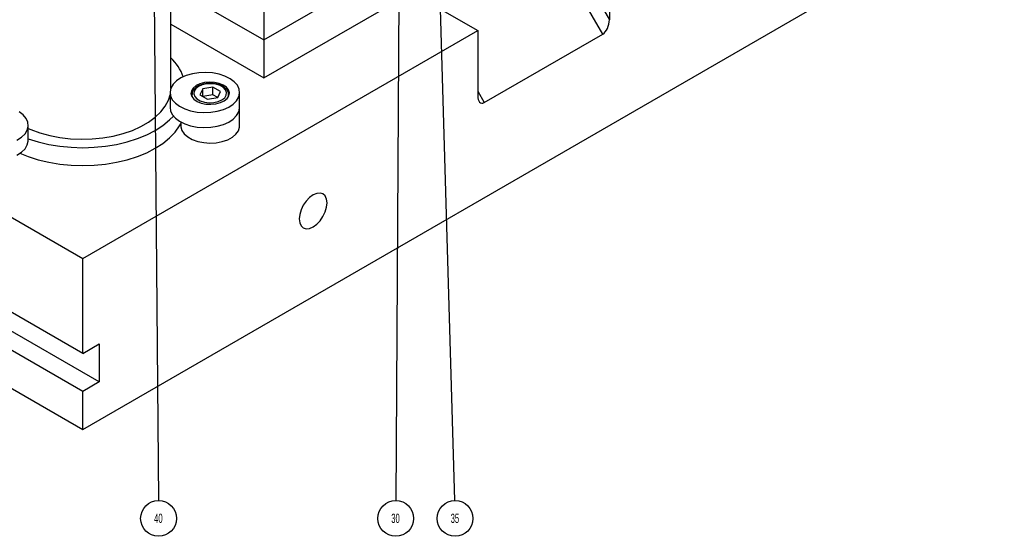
# Model space of a CAD drawing. Header units: inches. Extents: x 1880 to 2363, y -453 to -54.
# Tile 896 of 1056: x 2072.39 to 2082.97, y -77.61 to -72.06. Entities that reach past the tile are written whole.
import ezdxf

# ---------------------------------------------------------------- set-up
doc = ezdxf.new("R2010")
doc.units = ezdxf.units.IN
doc.header["$LTSCALE"] = 0.5
doc.header["$MEASUREMENT"] = 0
for name, color, linetype in [('DIE-M-S', 8, 'Continuous'), ('DIE-M-S3', 8, 'Continuous'), ('DSS-M-S', 53, 'Continuous'), ('SID-M-S', 105, 'Continuous'), ('SVD-M-S', 8, 'Continuous')]:
    doc.layers.add(name, color=color, linetype=linetype)
doc.styles.add('SLDTEXTSTYLE0', font='TXT', dxfattribs={"width": 0.595745})

msp = doc.modelspace()

# ---------------------------------------------------------------- linework, layer by layer
at = {"layer": 'DIE-M-S', "linetype": 'Continuous', "lineweight": 25}
for p, q in [((2075.01687, -72.27497), (2076.87065, -71.20481)), ((2075.01687, -71.45843), (2075.01687, -72.27497)), ((2074.01721, -71.69788), (2075.01687, -72.27497))]:
    msp.add_line(p, q, dxfattribs=at)
at = {"layer": 'DIE-M-S3', "linetype": 'Continuous', "lineweight": 25}
for p, q in [((2075.01687, -72.68324), (2078.8706, -70.45853)), ((2075.01687, -72.27497), (2076.87065, -71.20481)), ((2074.01721, -71.69788), (2075.01687, -72.27497)), ((2074.01721, -72.10615), (2075.01687, -72.68324)), ((2075.01687, -72.27497), (2075.01687, -72.68324))]:
    msp.add_line(p, q, dxfattribs=at)
at = {"layer": 'DSS-M-S', "linetype": 'Continuous', "lineweight": 25}
for p, q in [((2064.23349, -69.51966), (2073.07233, -74.62221)), ((2073.07233, -75.64289), (2064.23349, -70.54034)), ((2073.07233, -76.45943), (2082.97182, -70.74457)), ((2073.24911, -75.94911), (2064.41027, -70.84656)), ((2073.07233, -76.05116), (2064.23349, -70.94861)), ((2078.65847, -72.21394), (2077.95137, -70.9892)), ((2078.12208, -71.00611), (2078.72918, -72.05765)), ((2064.23349, -71.35688), (2073.07233, -76.45943)), ((2074.01721, -72.79651), (2074.01721, -71.38203)), ((2078.72918, -71.35658), (2078.72918, -72.05765)), ((2076.70786, -71.82251), (2077.31497, -72.17299)), ((2073.07233, -74.62221), (2077.31497, -72.17299)), ((2077.31497, -72.17299), (2077.31497, -72.87405)), ((2077.38568, -72.94871), (2078.65847, -72.21394)), ((2073.99211, -72.9214), (2074.00976, -72.86487)), ((2077.31497, -72.82624), (2077.38568, -72.94871)), ((2073.95856, -72.9857), (2073.99211, -72.9214)), ((2073.85185, -73.10478), (2073.91157, -73.04714)), ((2073.91157, -73.04714), (2073.95856, -72.9857)), ((2073.69806, -73.20523), (2073.78032, -73.15774)), ((2073.78032, -73.15774), (2073.85185, -73.10478)), ((2073.93419, -73.19329), (2074.00573, -73.13509)), ((2074.00573, -73.13509), (2074.04665, -73.0942)), ((2074.11283, -73.19958), (2074.1264, -73.17569)), ((2072.48778, -73.22507), (2072.51459, -73.23682)), ((2072.51459, -73.23682), (2072.61255, -73.27305)), ((2072.61255, -73.27305), (2072.71747, -73.30205)), ((2073.40005, -73.30812), (2073.50647, -73.281)), ((2073.50647, -73.281), (2073.60632, -73.24652)), ((2073.60632, -73.24652), (2073.69806, -73.20523)), ((2073.65882, -73.33535), (2073.75964, -73.29406)), ((2073.75964, -73.29406), (2073.85182, -73.2465)), ((2073.85182, -73.2465), (2073.93419, -73.19329)), ((2074.00573, -73.32797), (2074.06552, -73.26551)), ((2074.06552, -73.26551), (2074.11283, -73.19958)), ((2072.48778, -73.33606), (2072.59403, -73.36987)), ((2072.59403, -73.36987), (2072.70824, -73.39718)), ((2072.70824, -73.39718), (2072.82703, -73.41694)), ((2072.71747, -73.30205), (2072.82778, -73.3234)), ((2072.82778, -73.3234), (2072.94179, -73.33675)), ((2072.94179, -73.33675), (2073.05778, -73.34192)), ((2073.05778, -73.34192), (2073.17399, -73.33882)), ((2073.17399, -73.33882), (2073.28866, -73.32749)), ((2073.28866, -73.32749), (2073.40005, -73.30812)), ((2073.31763, -73.41694), (2073.43642, -73.39718)), ((2073.43642, -73.39718), (2073.55063, -73.36987)), ((2073.55063, -73.36987), (2073.65882, -73.33535)), ((2073.85182, -73.43939), (2073.93419, -73.38617)), ((2073.93419, -73.38617), (2074.00573, -73.32797)), ((2072.39766, -73.49267), (2072.48584, -73.52824)), ((2072.82703, -73.41694), (2072.9489, -73.42889)), ((2072.9489, -73.42889), (2073.07233, -73.43289)), ((2073.07233, -73.43289), (2073.19575, -73.42889)), ((2073.19575, -73.42889), (2073.31763, -73.41694)), ((2073.65882, -73.52824), (2073.75964, -73.48694)), ((2073.75964, -73.48694), (2073.85182, -73.43939)), ((2072.48584, -73.52824), (2072.59403, -73.56276)), ((2072.59403, -73.56276), (2072.70824, -73.59007)), ((2072.70824, -73.59007), (2072.82703, -73.60982)), ((2072.82703, -73.60982), (2072.9489, -73.62178)), ((2073.19575, -73.62178), (2073.31763, -73.60982)), ((2073.31763, -73.60982), (2073.43642, -73.59007)), ((2073.43642, -73.59007), (2073.55063, -73.56276)), ((2073.55063, -73.56276), (2073.65882, -73.52824)), ((2072.9489, -73.62178), (2073.07233, -73.62578)), ((2073.07233, -73.62578), (2073.19575, -73.62178)), ((2075.58581, -73.92344), (2075.5472, -73.93986)), ((2075.62178, -73.91988), (2075.58581, -73.92344)), ((2075.65268, -73.92942), (2075.62178, -73.91988)), ((2075.67638, -73.95141), (2075.65268, -73.92942)), ((2075.47262, -74.00599), (2075.44173, -74.0512)), ((2075.5086, -73.96801), (2075.47262, -74.00599)), ((2075.5472, -73.93986), (2075.5086, -73.96801)), ((2075.69128, -73.98435), (2075.67638, -73.95141)), ((2075.69637, -74.026), (2075.69128, -73.98435)), ((2075.69128, -74.07351), (2075.69637, -74.026)), ((2075.41802, -74.10056), (2075.40312, -74.1507)), ((2075.44173, -74.0512), (2075.41802, -74.10056)), ((2075.65268, -74.17302), (2075.67638, -74.12366)), ((2075.67638, -74.12366), (2075.69128, -74.07351)), ((2075.40312, -74.1507), (2075.39804, -74.19822)), ((2075.39804, -74.19822), (2075.40312, -74.23987)), ((2075.40312, -74.23987), (2075.41802, -74.27281)), ((2075.58581, -74.2562), (2075.62178, -74.21822)), ((2075.62178, -74.21822), (2075.65268, -74.17302)), ((2075.41802, -74.27281), (2075.44173, -74.2948)), ((2075.44173, -74.2948), (2075.47262, -74.30434)), ((2075.47262, -74.30434), (2075.5086, -74.30078)), ((2075.5086, -74.30078), (2075.5472, -74.28436)), ((2075.5472, -74.28436), (2075.58581, -74.2562)), ((2073.07233, -75.64289), (2073.07233, -74.62221)), ((2073.07233, -75.64289), (2073.24911, -75.54084)), ((2073.24911, -75.54084), (2073.24911, -75.94911)), ((2073.24911, -75.94911), (2073.07233, -76.05116)), ((2073.07233, -76.45943), (2073.07233, -76.05116))]:
    msp.add_line(p, q, dxfattribs=at)
msp.add_arc((2073.66926, -72.84916), 0.51555, 20.31436, 47.553151, dxfattribs=at)
for centre, start_param, end_param in [((2078.65847, -72.09847), 3.61917435, 5.18997068), ((2077.38568, -72.83323), 2.04837802, 3.61917435)]:
    msp.add_ellipse(centre, major_axis=(0.0325, 0.12132), ratio=0.51763809, start_param=start_param, end_param=end_param, dxfattribs=at)
at = {"layer": 'SID-M-S'}
for p, q in [((2076.476, -70.72888), (2076.43529, -77.22361)), ((2076.89383, -71.36159), (2077.06636, -77.22369)), ((2073.8361, -71.57996), (2073.8852, -77.22362))]:
    msp.add_line(p, q, dxfattribs=at)
for centre in [(2073.88687, -77.41598), (2076.43408, -77.41598), (2077.07202, -77.41598)]:
    msp.add_circle(centre, 0.19237, dxfattribs=at)
at = {"layer": 'SVD-M-S', "linetype": 'Continuous', "lineweight": 25}
for p, q in [((2074.18468, -72.65719), (2074.12673, -72.68313)), ((2074.25027, -72.63828), (2074.18468, -72.65719)), ((2074.32099, -72.62712), (2074.25027, -72.63828)), ((2074.39413, -72.62414), (2074.32099, -72.62712)), ((2074.46687, -72.62945), (2074.39413, -72.62414)), ((2074.53642, -72.64285), (2074.46687, -72.62945)), ((2074.6001, -72.66383), (2074.53642, -72.64285)), ((2074.04233, -72.75185), (2074.01911, -72.792)), ((2074.07867, -72.71509), (2074.04233, -72.75185)), ((2074.12673, -72.68313), (2074.07867, -72.71509)), ((2074.28979, -72.76642), (2074.25858, -72.79183)), ((2074.33133, -72.74653), (2074.28979, -72.76642)), ((2074.35645, -72.75778), (2074.31608, -72.77522)), ((2074.35645, -72.75778), (2074.31608, -72.77522)), ((2074.38036, -72.73354), (2074.33133, -72.74653)), ((2074.4037, -72.74761), (2074.35645, -72.75778)), ((2074.4037, -72.74761), (2074.35645, -72.75778)), ((2074.43355, -72.72831), (2074.38036, -72.73354)), ((2074.454, -72.74553), (2074.4037, -72.74761)), ((2074.454, -72.74553), (2074.4037, -72.74761)), ((2074.48728, -72.7312), (2074.43355, -72.72831)), ((2074.50327, -72.75172), (2074.454, -72.74553)), ((2074.50327, -72.75172), (2074.454, -72.74553)), ((2074.53787, -72.74203), (2074.48728, -72.7312)), ((2074.54753, -72.76567), (2074.50327, -72.75172)), ((2074.54753, -72.76567), (2074.50327, -72.75172)), ((2074.58189, -72.76005), (2074.53787, -72.74203)), ((2074.58319, -72.78625), (2074.54753, -72.76567)), ((2074.58319, -72.78625), (2074.54753, -72.76567)), ((2074.61633, -72.78402), (2074.58189, -72.76005)), ((2074.65547, -72.69158), (2074.6001, -72.66383)), ((2074.70039, -72.72503), (2074.65547, -72.69158)), ((2074.73315, -72.7629), (2074.70039, -72.72503)), ((2074.75249, -72.80373), (2074.73315, -72.7629)), ((2074.00976, -72.83997), (2074.00976, -73.00071)), ((2074.01911, -72.792), (2074.00991, -72.83399)), ((2074.00991, -72.83399), (2074.01507, -72.87621)), ((2074.23983, -72.82103), (2074.23481, -72.85205)), ((2074.23481, -72.85205), (2074.24387, -72.88276)), ((2074.25858, -72.79183), (2074.23983, -72.82103)), ((2074.24451, -72.86362), (2074.24451, -72.88393)), ((2074.24451, -72.86362), (2074.24451, -72.88393)), ((2074.24454, -72.86166), (2074.24462, -72.8675)), ((2074.24454, -72.86166), (2074.24462, -72.8675)), ((2074.24462, -72.8675), (2074.25306, -72.89676)), ((2074.24462, -72.8675), (2074.25306, -72.89676)), ((2074.26824, -72.8258), (2074.26464, -72.85484)), ((2074.26824, -72.8258), (2074.26464, -72.85484)), ((2074.26464, -72.85484), (2074.27536, -72.88329)), ((2074.26464, -72.85484), (2074.27536, -72.88329)), ((2074.28586, -72.79853), (2074.26824, -72.8258)), ((2074.28586, -72.79853), (2074.26824, -72.8258)), ((2074.31608, -72.77522), (2074.28586, -72.79853)), ((2074.31608, -72.77522), (2074.28586, -72.79853)), ((2074.36099, -72.80115), (2074.33158, -72.86453)), ((2074.36099, -72.80115), (2074.33158, -72.86453)), ((2074.33158, -72.86453), (2074.41194, -72.91092)), ((2074.33158, -72.86453), (2074.41194, -72.91092)), ((2074.47077, -72.78417), (2074.36099, -72.80115)), ((2074.47077, -72.78417), (2074.36099, -72.80115)), ((2074.36099, -72.88151), (2074.36099, -72.80115)), ((2074.36099, -72.88151), (2074.36099, -72.80115)), ((2074.47077, -72.86454), (2074.36101, -72.88152)), ((2074.47077, -72.86454), (2074.36101, -72.88152)), ((2074.55114, -72.83056), (2074.47077, -72.78417)), ((2074.47077, -72.86454), (2074.47077, -72.78417)), ((2074.55114, -72.83056), (2074.47077, -72.78417)), ((2074.47077, -72.86454), (2074.47077, -72.78417)), ((2074.5217, -72.89394), (2074.47077, -72.86454)), ((2074.5217, -72.89394), (2074.47077, -72.86454)), ((2074.52172, -72.89394), (2074.55114, -72.83056)), ((2074.52172, -72.89394), (2074.55114, -72.83056)), ((2074.60735, -72.8118), (2074.58319, -72.78625)), ((2074.60735, -72.8118), (2074.58319, -72.78625)), ((2074.59685, -72.89656), (2074.61447, -72.86928)), ((2074.59685, -72.89656), (2074.61447, -72.86928)), ((2074.61807, -72.84025), (2074.60735, -72.8118)), ((2074.61807, -72.84025), (2074.60735, -72.8118)), ((2074.61447, -72.86928), (2074.61807, -72.84025)), ((2074.61447, -72.86928), (2074.61807, -72.84025)), ((2074.63885, -72.81233), (2074.61633, -72.78402)), ((2074.62413, -72.90326), (2074.64288, -72.87405)), ((2074.63718, -72.87524), (2074.63805, -72.86822)), ((2074.63718, -72.87524), (2074.63805, -72.86822)), ((2074.63805, -72.86822), (2074.63821, -72.86362)), ((2074.63805, -72.86822), (2074.63821, -72.86362)), ((2074.63821, -72.88393), (2074.63821, -72.86362)), ((2074.63821, -72.88393), (2074.63821, -72.86362)), ((2074.6479, -72.84304), (2074.63885, -72.81233)), ((2074.64288, -72.87405), (2074.6479, -72.84304)), ((2074.74845, -72.88794), (2074.75765, -72.84595)), ((2074.75765, -72.84595), (2074.75249, -72.80373)), ((2074.75779, -73.00071), (2074.75779, -72.83997)), ((2074.01507, -72.87621), (2074.0344, -72.91704)), ((2074.0344, -72.91704), (2074.06716, -72.95491)), ((2074.06716, -72.95491), (2074.11209, -72.98836)), ((2074.24387, -72.88276), (2074.26639, -72.91106)), ((2074.26639, -72.91106), (2074.30083, -72.93504)), ((2074.27536, -72.88329), (2074.29953, -72.90884)), ((2074.27536, -72.88329), (2074.29953, -72.90884)), ((2074.29953, -72.90884), (2074.33519, -72.92942)), ((2074.29953, -72.90884), (2074.33519, -72.92942)), ((2074.30083, -72.93504), (2074.34484, -72.95306)), ((2074.33519, -72.92942), (2074.37944, -72.94337)), ((2074.33519, -72.92942), (2074.37944, -72.94337)), ((2074.34484, -72.95306), (2074.39544, -72.96388)), ((2074.37944, -72.94337), (2074.42872, -72.94956)), ((2074.37944, -72.94337), (2074.42872, -72.94956)), ((2074.39544, -72.96388), (2074.44916, -72.96678)), ((2074.41194, -72.91092), (2074.52172, -72.89394)), ((2074.41194, -72.91092), (2074.52172, -72.89394)), ((2074.42872, -72.94956), (2074.47902, -72.94748)), ((2074.42872, -72.94956), (2074.47902, -72.94748)), ((2074.44916, -72.96678), (2074.50235, -72.96155)), ((2074.47902, -72.94748), (2074.52626, -72.93731)), ((2074.47902, -72.94748), (2074.52626, -72.93731)), ((2074.50235, -72.96155), (2074.55139, -72.94855)), ((2074.52626, -72.93731), (2074.56663, -72.91986)), ((2074.52626, -72.93731), (2074.56663, -72.91986)), ((2074.55139, -72.94855), (2074.59293, -72.92867)), ((2074.56663, -72.91986), (2074.59685, -72.89656)), ((2074.56663, -72.91986), (2074.59685, -72.89656)), ((2074.59293, -72.92867), (2074.62413, -72.90326)), ((2074.62965, -72.89676), (2074.63718, -72.87524)), ((2074.62965, -72.89676), (2074.63718, -72.87524)), ((2074.64082, -72.99681), (2074.68889, -72.96485)), ((2074.68889, -72.96485), (2074.72523, -72.92809)), ((2074.72523, -72.92809), (2074.74845, -72.88794)), ((2072.43399, -73.0798), (2072.39013, -73.04588)), ((2072.46554, -73.11801), (2072.43399, -73.0798)), ((2074.00976, -73.00071), (2074.01507, -73.03695)), ((2074.01507, -73.03695), (2074.0344, -73.07778)), ((2074.0344, -73.07778), (2074.06716, -73.11565)), ((2074.11209, -72.98836), (2074.16746, -73.01611)), ((2074.16746, -73.01611), (2074.23114, -73.03709)), ((2074.23114, -73.03709), (2074.30068, -73.05049)), ((2074.30068, -73.05049), (2074.37342, -73.0558)), ((2074.37342, -73.0558), (2074.44656, -73.05282)), ((2074.44656, -73.05282), (2074.51729, -73.04166)), ((2074.51729, -73.04166), (2074.58288, -73.02275)), ((2074.58288, -73.02275), (2074.64082, -72.99681)), ((2074.72523, -73.08882), (2074.74845, -73.04868)), ((2074.74845, -73.04868), (2074.75765, -73.00668)), ((2074.75632, -73.20116), (2074.75632, -73.01987)), ((2074.75765, -73.00668), (2074.75779, -73.00071)), ((2072.48357, -73.15904), (2072.46554, -73.11801)), ((2072.48739, -73.20131), (2072.48357, -73.15904)), ((2072.48778, -73.3521), (2072.48778, -73.19136)), ((2074.06716, -73.11565), (2074.11209, -73.1491)), ((2074.11209, -73.1491), (2074.16746, -73.17684)), ((2074.1264, -73.15737), (2074.1264, -73.20116)), ((2074.16746, -73.17684), (2074.23114, -73.19782)), ((2074.51729, -73.2024), (2074.58288, -73.18348)), ((2074.58288, -73.18348), (2074.64082, -73.15755)), ((2074.64082, -73.15755), (2074.68889, -73.12559)), ((2074.68889, -73.12559), (2074.72523, -73.08882)), ((2072.41485, -73.31946), (2072.45236, -73.28309)), ((2072.45236, -73.28309), (2072.47685, -73.24319)), ((2072.47685, -73.24319), (2072.48739, -73.20131)), ((2074.1264, -73.20116), (2074.12674, -73.20967)), ((2074.12674, -73.20967), (2074.13726, -73.24851)), ((2074.13726, -73.24851), (2074.16201, -73.28514)), ((2074.16201, -73.28514), (2074.19981, -73.31785)), ((2074.23114, -73.19782), (2074.30068, -73.21122)), ((2074.30068, -73.21122), (2074.37342, -73.21654)), ((2074.37342, -73.21654), (2074.44656, -73.21356)), ((2074.44656, -73.21356), (2074.51729, -73.2024)), ((2074.6799, -73.31989), (2074.71853, -73.28751)), ((2074.71853, -73.28751), (2074.74421, -73.2511)), ((2074.74421, -73.2511), (2074.75572, -73.21235)), ((2074.75572, -73.21235), (2074.75632, -73.20116)), ((2072.36578, -73.35091), (2072.41485, -73.31946)), ((2072.47685, -73.40393), (2072.48739, -73.36204)), ((2072.48739, -73.36204), (2072.48778, -73.3521)), ((2074.19981, -73.31785), (2074.24891, -73.3451)), ((2074.24891, -73.3451), (2074.307, -73.36561)), ((2074.307, -73.36561), (2074.37138, -73.37844)), ((2074.37138, -73.37844), (2074.43903, -73.38298)), ((2074.43903, -73.38298), (2074.50679, -73.37902)), ((2074.50679, -73.37902), (2074.57149, -73.36674)), ((2074.57149, -73.36674), (2074.63011, -73.34672)), ((2074.63011, -73.34672), (2074.6799, -73.31989)), ((2072.36578, -73.51164), (2072.41485, -73.48019)), ((2072.41485, -73.48019), (2072.45236, -73.44382)), ((2072.45236, -73.44382), (2072.47685, -73.40393))]:
    msp.add_line(p, q, dxfattribs=at)
for points, knots in [([(2074.38395, -72.74774), (2074.37799, -72.74861), (2074.35587, -72.75183), (2074.32976, -72.76172), (2074.31173, -72.77132), (2074.30624, -72.77425)], [0, 0, 0, 0, 0.20439434, 0.75763812, 1, 1, 1, 1]), ([(2074.38395, -72.74774), (2074.37799, -72.74861), (2074.35587, -72.75183), (2074.32976, -72.76172), (2074.31173, -72.77132), (2074.30624, -72.77425)], [0, 0, 0, 0, 0.20439434, 0.75763812, 1, 1, 1, 1]), ([(2074.63781, -72.86918), (2074.6379, -72.86881), (2074.64061, -72.85817), (2074.63474, -72.83634), (2074.61933, -72.80762), (2074.59234, -72.78268), (2074.55622, -72.76249), (2074.51223, -72.74822), (2074.46375, -72.74134), (2074.41957, -72.74092), (2074.39388, -72.74584), (2074.38395, -72.74774)], [0, 0, 0, 0, 0.00440094, 0.12951372, 0.25261276, 0.37956039, 0.51207104, 0.64675599, 0.78120395, 0.91544238, 1, 1, 1, 1]), ([(2074.63781, -72.86918), (2074.6379, -72.86881), (2074.64061, -72.85817), (2074.63474, -72.83634), (2074.61933, -72.80762), (2074.59234, -72.78268), (2074.55622, -72.76249), (2074.51223, -72.74822), (2074.46375, -72.74134), (2074.41957, -72.74092), (2074.39388, -72.74584), (2074.38395, -72.74774)], [0, 0, 0, 0, 0.00440094, 0.12951372, 0.25261276, 0.37956039, 0.51207104, 0.64675599, 0.78120395, 0.91544238, 1, 1, 1, 1]), ([(2074.30624, -72.77425), (2074.3, -72.77815), (2074.28189, -72.78949), (2074.2607, -72.81181), (2074.24624, -72.8381), (2074.24617, -72.85488), (2074.24614, -72.86145)], [0, 0, 0, 0, 0.17672703, 0.51329242, 0.80935226, 1, 1, 1, 1]), ([(2074.30624, -72.77425), (2074.3, -72.77815), (2074.28189, -72.78949), (2074.2607, -72.81181), (2074.24624, -72.8381), (2074.24617, -72.85488), (2074.24614, -72.86145)], [0, 0, 0, 0, 0.17672703, 0.51329242, 0.80935226, 1, 1, 1, 1])]:
    msp.add_open_spline(points, degree=3, knots=knots, dxfattribs=at)

# ---------------------------------------------------------------- texts
at = {"layer": 'SID-M-S', "char_height": 0.1, "attachment_point": 2, "style": 'SLDTEXTSTYLE0'}
for s, insert in [('40', (2073.88486, -77.36488)), ('30', (2076.43207, -77.36488)), ('35', (2077.07001, -77.36488))]:
    msp.add_mtext(s, dxfattribs=dict(at, insert=insert))

doc.saveas('drawing.dxf')
